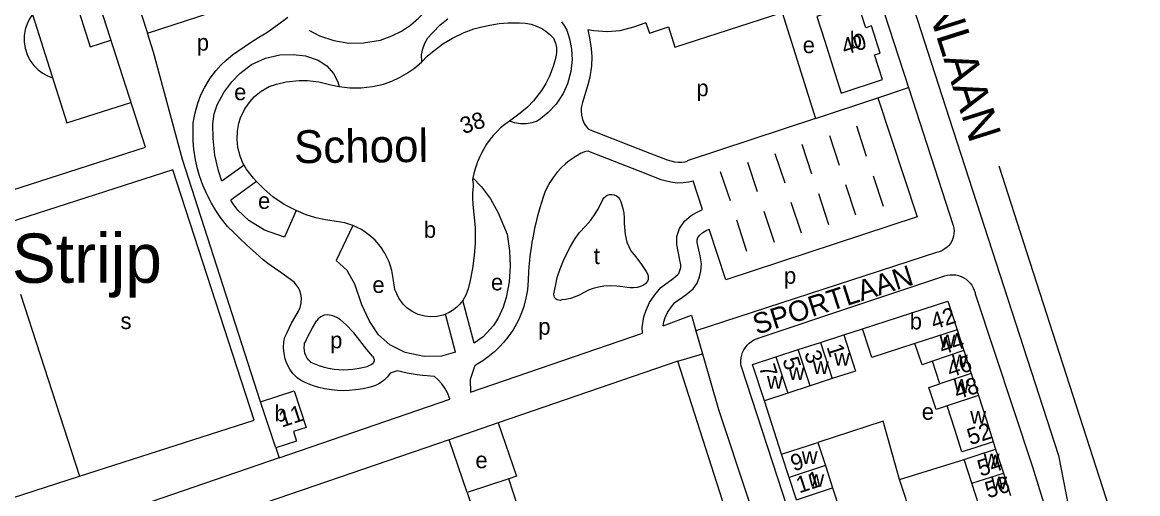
# Model space of a CAD drawing. Extents: x 157569 to 159501, y 382907 to 384670.
# Drawn here: x 159211.5 to 159483.3, y 383083.6 to 383198.5 of the extents above; entities that cross this region are included whole.
import ezdxf

# ---------------------------------------------------------------- set-up
doc = ezdxf.new("R2010")
doc.units = 0
for name, color, linetype in [('BLT_Basislijn', 7, 'Continuous'), ('BLT_Bebouwing', 7, 'Continuous'), ('BLT_Bebouwing_beschrifting', 7, 'Continuous'), ('BLT_Centroide', 7, 'Continuous'), ('BLT_Huisnummer', 7, 'Continuous'), ('BLT_Huisnummer_ tussenligend', 7, 'Continuous'), ('BLT_Onderverdeling_panden', 7, 'Continuous'), ('BLT_Sport_parknaam', 7, 'Continuous'), ('BLT_Straatnaam', 7, 'Continuous'), ('BLT_Straatnaam_hoofdweg', 7, 'Continuous'), ('BLT_Vlakafsluiter', 7, 'Continuous')]:
    doc.layers.add(name, color=color, linetype=linetype)

msp = doc.modelspace()

# ---------------------------------------------------------------- linework, layer by layer
at = {"layer": 'BLT_Basislijn'}
for p, q in [((159417.61, 383236.25), (159437.39, 383175.1)), ((159419.16, 383208.22), (159427.45, 383182.63)), ((159223.95, 383205.38), (159228.04, 383192.5)), ((159214.01, 383200.4), (159222.38, 383174)), ((159396.7, 383200.83), (159404.81, 383175.08)), ((159243.53, 383191.19), (159242, 383195.83)), ((159228.04, 383192.5), (159233.08, 383194.1)), ((159420, 383180.1), (159427.45, 383182.63)), ((159427.45, 383182.63), (159438.36, 383148.93)), ((159222.38, 383174), (159237.95, 383178.94)), ((159404.81, 383175.08), (159420, 383180.1)), ((159417.28, 383165.8), (159414.88, 383173.14)), ((159437.39, 383175.1), (159464.02, 383092.95)), ((159408.19, 383170.93), (159410.62, 383163.64)), ((159403.95, 383161.49), (159401.54, 383168.73)), ((159390.66, 383157.18), (159388.29, 383164.35)), ((159394.92, 383166.54), (159397.31, 383159.34)), ((159265.59, 383163.63), (159260.17, 383159.75)), ((159381.62, 383162.15), (159384, 383155.03)), ((159268.63, 383159.66), (159262.31, 383155.14)), ((159377.29, 383152.9), (159375.02, 383159.83)), ((159414.66, 383151.45), (159412.2, 383158.9)), ((159418.87, 383161.06), (159421.31, 383153.64)), ((159405.54, 383156.74), (159408.02, 383149.25)), ((159401.38, 383147.06), (159398.87, 383154.59)), ((159278.23, 383152.59), (159275.45, 383146.1)), ((159392.24, 383152.44), (159394.74, 383144.87)), ((159292.05, 383148.97), (159287.99, 383140.43)), ((159388.09, 383142.67), (159385.62, 383150.3)), ((159434.28, 383142.4), (159375.67, 383123.34)), ((159483.33, 383058.9), (159456.32, 383142.44)), ((159414.43, 383129.4), (159436.31, 383136.71)), ((159211.11, 383132.22), (159225.49, 383087.86)), ((159443.75, 383132.33), (159457.66, 383090.16)), ((159321.66, 383120.32), (159318.91, 383130.73)), ((159391.07, 383121.59), (159414.43, 383129.4)), ((159317.09, 383118.07), (159314.62, 383127.38)), ((159411.68, 383122.34), (159416.23, 383123.8)), ((159371.25, 383115.93), (159377.3, 383117.67)), ((159386.7, 383114.63), (159394.31, 383091.25)), ((159396.53, 383093.24), (159392.41, 383106.27)), ((159421.27, 383101.31), (159405.37, 383096.12)), ((159425.31, 383087.08), (159421.27, 383101.31)), ((159319.96, 383083.92), (159315.54, 383096.78)), ((159448.14, 383096.29), (159448.7, 383094.46)), ((159394.31, 383091.25), (159407.33, 383051.25)), ((159425.31, 383087.08), (159441.01, 383091.97)), ((159457.66, 383090.16), (159461.44, 383078.09)), ((159436.75, 383051.88), (159425.31, 383087.08))]:
    msp.add_line(p, q, dxfattribs=at)
for points in [[(159227.11, 383241.57), (159242, 383195.83)], [(159242, 383195.83), (159270.27, 383205.11)], [(159214, 383200.39), (159213.28, 383199.32), (159212.68, 383198.1), (159212.23, 383196.73), (159211.98, 383195.26), (159211.96, 383193.71), (159212.19, 383192.15), (159212.67, 383190.64), (159213.38, 383189.23), (159214.29, 383187.98), (159215.35, 383186.92), (159216.5, 383186.06), (159217.7, 383185.41), (159218.9, 383184.96)], [(159315.74, 383106.65), (159315.71, 383106.77), (159315.1, 383108.2), (159314.45, 383109.34), (159313.73, 383110.37), (159312.8, 383111.43), (159311.96, 383112.21), (159311.01, 383112.26), (159310.16, 383112.32), (159309.05, 383112.43), (159307.74, 383112.59), (159305.27, 383113.02), (159302.87, 383113.59), (159301.19, 383112.96), (159300.53, 383112.09), (159299.87, 383111.43), (159299.28, 383110.95), (159298.42, 383110.4), (159297.62, 383110.01), (159296.86, 383109.74), (159295.96, 383109.52), (159294.56, 383109.21), (159292.7, 383108.9), (159291.21, 383108.76), (159289.84, 383108.72), (159288.31, 383108.77), (159286.86, 383108.92), (159285.16, 383109.2), (159283.82, 383109.52), (159282.21, 383110.02), (159280.65, 383110.63), (159279.31, 383111.26), (159278.51, 383111.83), (159277.48, 383112.91), (159276.71, 383113.99), (159276.01, 383115.33), (159275.59, 383116.5), (159275.31, 383117.77), (159275.2, 383119.15), (159275.29, 383120.61), (159275.53, 383121.79), (159275.96, 383122.75), (159276.54, 383123.97), (159277.16, 383125.19), (159277.91, 383126.54), (159278.85, 383128.11), (159279.24, 383128.99), (159279.5, 383130.04), (159279.55, 383131.34), (159279.41, 383132.24), (159279.17, 383133.01), (159278.8, 383133.79), (159278.37, 383134.45), (159277.75, 383135.14), (159276.86, 383135.83), (159274.5, 383137.51), (159272.97, 383138.59), (159271.36, 383139.74), (159270.24, 383140.63), (159268.39, 383142.23), (159266.12, 383144.27), (159264.43, 383145.87), (159262.95, 383147.32), (159261.56, 383148.73), (159259.81, 383150.94), (159258.67, 383152.62), (159257.61, 383154.38), (159256.54, 383156.44), (159255.53, 383158.76), (159254.72, 383161.08), (159254.23, 383162.78), (159253.73, 383164.99), (159253.34, 383167.55), (159253.18, 383169.41), (159253.12, 383170.93), (159253.12, 383172.46), (159253.19, 383173.98), (159253.62, 383176.38), (159254.27, 383178.81), (159255.06, 383180.83), (159255.98, 383182.69), (159257.34, 383184.89), (159258.69, 383186.68), (159259.93, 383188.07), (159261.19, 383189.28), (159262.72, 383190.56), (159266.92, 383193.36), (159269.19, 383194.82), (159271.07, 383196.03), (159273.68, 383197.83), (159276.2, 383199.73)], [(159281.32, 383196.59), (159283.97, 383195.19), (159287.47, 383194.01), (159291.12, 383193.43), (159294.66, 383193.44), (159298.77, 383194.14), (159301.59, 383195.19), (159303.96, 383196.35), (159306.09, 383197.79), (159308.09, 383199.47), (159309.58, 383201.02)], [(159363.44, 383198.36), (159364.34, 383195.82), (159369, 383197.34), (159370.57, 383192.4), (159396.7, 383200.83)], [(159308.88, 383188.86), (159308.84, 383190.54), (159309.13, 383192.05), (159309.59, 383193.38), (159310.37, 383194.73), (159311.54, 383196.03), (159313.38, 383197.88), (159315.25, 383199.3)], [(159342.91, 383198.58), (159343.63, 383197.56), (159344.2, 383196.53), (159344.9, 383194.47), (159345.39, 383191.94), (159345.52, 383189.43), (159345.22, 383186.47), (159344.41, 383183.52), (159343.33, 383181.13), (159341.63, 383178.55), (159339.7, 383176.47), (159337.81, 383174.95), (159336.99, 383174.41), (159335.72, 383173.95), (159334.36, 383173.72), (159332.91, 383173.71), (159331.46, 383173.96), (159330.21, 383174.4)], [(159363.44, 383198.36), (159360.49, 383197.3), (159357.12, 383196.38), (159354.15, 383196.13), (159350.79, 383196.37), (159349.3, 383196.63)], [(159349.3, 383196.63), (159349.72, 383194.69), (159350.16, 383192.09), (159350.29, 383190.04), (159350.23, 383187.84), (159349.85, 383185.13), (159349.31, 383183.24), (159348.07, 383178.95), (159347.74, 383177.66), (159347.69, 383176.91), (159347.76, 383175.87), (159348.02, 383174.8), (159348.55, 383173.65), (159349.34, 383172.59), (159349.51, 383172.45)], [(159250.59, 383165.05), (159243.53, 383191.19)], [(159260.17, 383159.75), (159259.3, 383162.28), (159258.44, 383166.08), (159258.04, 383170.17), (159257.99, 383173.72), (159258.26, 383176.19), (159259.03, 383178.38), (159260.64, 383181.37), (159262.55, 383183.95), (159264.52, 383186.03), (159267.41, 383188.18), (159270.78, 383189.76), (159274.3, 383190.54), (159277.56, 383190.65), (159280.55, 383190.28), (159283.65, 383189.27), (159285.7, 383187.9), (159287.33, 383186.04), (159288.38, 383183.99), (159288.75, 383182.83)], [(159420, 383180.1), (159429.61, 383151.11), (159382.95, 383135.71), (159378.94, 383148.11)], [(159404.81, 383175.08), (159373.5, 383164.73), (159373.53, 383164.62)], [(159349.51, 383172.45), (159363.41, 383167.03), (159368.68, 383164.98), (159370.46, 383164.51), (159371.4, 383164.4), (159372.24, 383164.4), (159373.08, 383164.51), (159373.53, 383164.62)], [(159349.49, 383167.09), (159348.77, 383166.96), (159347.74, 383166.58), (159346.21, 383165.71), (159344.8, 383164.73), (159343.9, 383163.99), (159342.83, 383162.99), (159341.9, 383161.97), (159340.86, 383160.63), (159340.08, 383159.44), (159339.44, 383158.27), (159338.87, 383157.05), (159338.41, 383155.84), (159338.03, 383154.57), (159337.62, 383153.24), (159337.31, 383152.15), (159337, 383150.98), (159336.65, 383149.55), (159336.36, 383148.3), (159336.15, 383147.29), (159335.9, 383145.99), (159335.71, 383144.9), (159335.5, 383143.55), (159335.37, 383142.63), (159335.22, 383141.45), (159335.1, 383140.4), (159334.97, 383138.88), (159334.89, 383137.78), (159334.79, 383135.61), (159334.62, 383133.32), (159334.26, 383131.23), (159333.74, 383129.26), (159333.19, 383127.68), (159332.33, 383125.73), (159331.12, 383123.58), (159329.85, 383121.77), (159328.76, 383120.45), (159327.78, 383119.42), (159326.56, 383118.22), (159325.08, 383116.94), (159323.75, 383115.99), (159322.56, 383115.27), (159321.82, 383114.88), (159320.65, 383111.42), (159320.72, 383108.36)], [(159349.49, 383167.09), (159361.59, 383162.37), (159367.14, 383160.21), (159369.54, 383159.59), (159371.12, 383159.4), (159372.58, 383159.41), (159373.97, 383159.59), (159375.02, 383159.83)], [(159269.56, 383106), (159250.59, 383165.05)], [(159225.49, 383087.86), (159267.99, 383101.53), (159248.18, 383162.51), (159205.71, 383148.89)], [(159456.32, 383142.44), (159449.54, 383163.39)], [(159321.34, 383160.59), (159323.42, 383158.43), (159325.63, 383155.48), (159327.45, 383152.06), (159329.65, 383146.88), (159330.28, 383142.76), (159330.43, 383139.16), (159330.16, 383135.27), (159329.44, 383131.41), (159328.74, 383129.04), (159327.47, 383126.36), (159326.31, 383124.63), (159323.79, 383121.87), (159321.66, 383120.32)], [(159275.45, 383146.1), (159270.55, 383147.83), (159266.69, 383150.22), (159264.03, 383152.69), (159262.82, 383154.29), (159262.31, 383155.14)], [(159362.63, 383122.77), (159362.56, 383124.15), (159362.98, 383126.71), (159363.55, 383128.35), (159364.37, 383130.24), (159365.65, 383132.1), (159367.14, 383133.86), (159370.13, 383136.05), (159371.3, 383137), (159371.49, 383137.27), (159371.76, 383138), (159371.96, 383138.73), (159372, 383139.36), (159371.78, 383140.56), (159370.99, 383144.31), (159370.99, 383146.25), (159371.64, 383148.26), (159372.88, 383150.03), (159374.54, 383151.42), (159375.83, 383152.11), (159377.29, 383152.9)], [(159367.68, 383124.49), (159367.84, 383125.49), (159368.2, 383126.52), (159368.76, 383127.8), (159369.63, 383129.06), (159370.57, 383130.17), (159373.19, 383132.09), (159375.01, 383133.57), (159375.95, 383134.94), (159376.52, 383136.46), (159376.91, 383137.88), (159377.04, 383139.64), (159376.68, 383141.54), (159375.99, 383144.83), (159375.99, 383145.46), (159376.17, 383146.01), (159376.59, 383146.62), (159377.36, 383147.26), (159378.21, 383147.71), (159378.94, 383148.11)], [(159438.36, 383148.93), (159438.5, 383148.31), (159438.57, 383147.67), (159438.55, 383147.03), (159438.45, 383146.39), (159438.28, 383145.77), (159438.03, 383145.18), (159437.7, 383144.62), (159437.32, 383144.11), (159436.87, 383143.65), (159436.36, 383143.25), (159435.82, 383142.92), (159435.23, 383142.66), (159434.62, 383142.47), (159434.28, 383142.4)], [(159317.09, 383118.07), (159313.7, 383117.09), (159309.44, 383117.06), (159304.84, 383117.99), (159301.09, 383119.9), (159298.36, 383122.33), (159296.15, 383125.66), (159294.28, 383129.67), (159292.56, 383134.65), (159290.72, 383138.02), (159287.99, 383140.43)], [(159436.31, 383136.71), (159436.98, 383136.88), (159437.65, 383136.97), (159438.33, 383136.98), (159439.01, 383136.91), (159439.67, 383136.76), (159440.31, 383136.53), (159440.92, 383136.23), (159441.49, 383135.86), (159442.02, 383135.43), (159442.49, 383134.94), (159442.9, 383134.39), (159443.24, 383133.8), (159443.51, 383133.18), (159443.71, 383132.53), (159443.75, 383132.33)], [(159296.89, 383117.09), (159295.47, 383118.73), (159293.79, 383120.95), (159292.35, 383122.78), (159290.45, 383124.74), (159289.04, 383125.98), (159288.15, 383126.56), (159287.18, 383126.97), (159285.97, 383127.24), (159285.08, 383127.16), (159284.27, 383126.75), (159283.64, 383126.21), (159283.3, 383125.8)], [(159367.68, 383124.49), (159374.57, 383127.16), (159375.67, 383123.34)], [(159296.89, 383117.09), (159297.14, 383116.69), (159297.25, 383116.3), (159297.24, 383115.96), (159297.09, 383115.58), (159296.85, 383115.3), (159296.54, 383115.05), (159296.33, 383114.94), (159295.97, 383114.77), (159295.68, 383114.63), (159295.44, 383114.54), (159294.83, 383114.39), (159293.6, 383114.11), (159292.06, 383113.86), (159290.92, 383113.76), (159289.85, 383113.73), (159288.64, 383113.77), (159287.53, 383113.88), (159286.16, 383114.11), (159285.14, 383114.35), (159283.86, 383114.74), (159282.63, 383115.23), (159281.85, 383115.59), (159281.8, 383115.63), (159281.33, 383116.12), (159280.97, 383116.62), (159280.6, 383117.33), (159280.4, 383117.88), (159280.27, 383118.5), (159280.21, 383119.2), (159280.26, 383119.95), (159280.32, 383120.26), (159280.5, 383120.66), (159281.02, 383121.75), (159281.58, 383122.84), (159282.25, 383124.05), (159283.3, 383125.8)], [(159181.14, 383122.58), (159195.5, 383078.21), (159225.49, 383087.86)], [(159320.72, 383108.36), (159362.63, 383122.77)], [(159375.67, 383123.34), (159377.3, 383117.67)], [(159386.7, 383114.63), (159386.61, 383115.32), (159386.6, 383116.02), (159386.68, 383116.71), (159386.83, 383117.39), (159387.06, 383118.05), (159387.36, 383118.68), (159387.73, 383119.27), (159388.17, 383119.81), (159388.67, 383120.3), (159389.22, 383120.73), (159389.81, 383121.09), (159390.44, 383121.38), (159391.07, 383121.59)], [(159377.3, 383117.67), (159381.19, 383104.13), (159395.86, 383059.85), (159395.9, 383056.38), (159394.91, 383053.22), (159393.32, 383051.25), (159392.07, 383050.23), (159389.81, 383048.77), (159167.86, 382976.29)], [(159371.25, 383115.93), (159327.47, 383100.88)], [(159347.8, 383041.73), (159390.34, 383056.35), (159371.25, 383115.93)], [(159274.13, 383092.35), (159315.74, 383106.65)], [(159327.47, 383100.88), (159315.54, 383096.78)], [(159327.47, 383100.88), (159331.94, 383087.88), (159330.06, 383087.23)], [(159315.54, 383096.78), (159264.78, 383079.33)], [(159274.13, 383092.35), (159167.67, 383055.85)]]:
    msp.add_lwpolyline(points, dxfattribs=at)
for points in [[(159221.86, 383229.13), (159126.16, 383198.35), (159145.8, 383137.26), (159241.51, 383168.04)], [(159347.31, 383147.28), (159348.76, 383148.77), (159350.04, 383150.3), (159351.11, 383151.81), (159351.77, 383152.87), (159352.44, 383154.1), (159353.02, 383155.29), (159353.26, 383155.68), (159353.62, 383156.04), (159354.06, 383156.32), (159354.65, 383156.52), (159355.2, 383156.56), (159355.72, 383156.47), (159356.29, 383156.22), (159356.72, 383155.88), (159357.05, 383155.45), (159357.28, 383154.96), (159357.54, 383154.21), (159357.85, 383153.13), (159358.08, 383152), (159358.22, 383150.86), (159358.21, 383149.46), (159358.4, 383146.76), (159358.86, 383144.91), (159359.8, 383142.76), (159360.97, 383141.4), (159362.24, 383139.73), (159363.53, 383137.73), (159363.88, 383137.19), (159364.03, 383136.74), (159364.07, 383136.29), (159364, 383135.81), (159363.86, 383135.43), (159363.65, 383135.07), (159363.38, 383134.78), (159362.89, 383134.45), (159362.17, 383134.12), (159361.36, 383133.87), (159360.5, 383133.74), (159359.67, 383133.74), (159358.94, 383133.83), (159357.84, 383134.04), (159356.39, 383134.21), (159354.77, 383134.25), (159353.26, 383134.15), (159351.91, 383133.94), (159350.63, 383133.64), (159349.65, 383133.33), (159349, 383132.97), (159348.28, 383132.54), (159347.24, 383132), (159346.21, 383131.58), (159345.1, 383131.22), (159343.9, 383130.95), (159343.02, 383130.82), (159342.61, 383130.73), (159342.24, 383130.75), (159341.87, 383130.87), (159341.59, 383131.04), (159341.39, 383131.23), (159341.22, 383131.45), (159341.09, 383131.73), (159341.02, 383132), (159341.05, 383132.29), (159341.51, 383134.59), (159341.85, 383136.27), (159342.58, 383138.45), (159343.41, 383140.48), (159344.21, 383142.17), (159345.11, 383143.85), (159346.28, 383145.77)]]:
    msp.add_lwpolyline(points, close=True, dxfattribs=at)
at = {"layer": 'BLT_Bebouwing'}
for p, q in [((159406.02, 383120.49), (159411.68, 383122.34)), ((159411.68, 383122.34), (159414.57, 383113.5)), ((159439.34, 383123.52), (159440.96, 383118.48)), ((159395.17, 383116.95), (159400.59, 383118.72)), ((159400.59, 383118.72), (159406.02, 383120.49)), ((159429.03, 383120.19), (159418.5, 383116.78)), ((159440.96, 383118.48), (159442.76, 383112.92)), ((159389.5, 383115.1), (159395.17, 383116.95)), ((159435.14, 383110.38), (159433.36, 383115.92)), ((159392.41, 383106.27), (159389.5, 383115.1)), ((159414.57, 383113.5), (159408.91, 383111.65)), ((159442.76, 383112.92), (159444.5, 383107.53)), ((159408.91, 383111.65), (159403.48, 383109.88)), ((159398.05, 383108.11), (159392.41, 383106.27)), ((159403.48, 383109.88), (159398.05, 383108.11)), ((159444.5, 383107.53), (159446.37, 383101.75)), ((159273.3, 383094.77), (159269.56, 383106)), ((159438.73, 383099.28), (159436.88, 383105)), ((159273.3, 383094.77), (159274.13, 383092.35)), ((159396.53, 383093.24), (159405.37, 383096.12)), ((159405.37, 383096.12), (159407.22, 383090.47)), ((159448.7, 383094.46), (159450.59, 383088.64)), ((159398.38, 383087.58), (159396.53, 383093.24)), ((159442.89, 383086.15), (159441.01, 383091.97)), ((159407.22, 383090.47), (159408.99, 383085.05)), ((159450.59, 383088.64), (159452.36, 383083.17)), ((159330.06, 383087.23), (159319.96, 383083.92)), ((159343.71, 383045.59), (159330.06, 383087.23)), ((159400.15, 383082.16), (159398.38, 383087.58)), ((159444.66, 383080.68), (159442.89, 383086.15)), ((159408.99, 383085.05), (159410.76, 383079.63))]:
    msp.add_line(p, q, dxfattribs=at)
for points in [[(159405.12, 383199.89), (159407.07, 383193.86), (159409.1, 383187.37), (159411.09, 383181.24), (159421.18, 383184.51), (159419.23, 383190.54), (159420.58, 383190.95), (159418.43, 383197.6), (159417.08, 383197.17), (159415.15, 383203.14), (159405.12, 383199.89)], [(159308.88, 383188.86), (159310.2, 383190.21), (159311.86, 383191.64), (159314.02, 383193.22), (159316.37, 383194.65), (159319.23, 383196.01), (159321.57, 383196.86), (159323.49, 383197.4), (159325.49, 383197.82), (159327.76, 383198.15), (159329.81, 383198.33), (159331.29, 383198.38), (159332.69, 383198.37), (159334.16, 383198.27), (159335.51, 383197.99), (159336.86, 383197.54), (159338.12, 383196.93), (159339.12, 383196.28), (159340.09, 383195.5), (159340.97, 383194.61), (159341.47, 383193.42), (159341.71, 383192.31), (159341.72, 383191.11), (159341.53, 383189.98), (159340.88, 383187.69), (159339.98, 383185.34), (159339.09, 383183.56), (159338.03, 383181.85), (159336.12, 383179.35), (159334.59, 383177.79), (159332.87, 383176.3), (159331.87, 383175.57), (159330.21, 383174.4)], [(159288.75, 383182.83), (159291.36, 383182.5), (159294.13, 383182.5), (159296.88, 383182.81), (159299.54, 383183.44), (159301.57, 383184.15), (159303.43, 383185.01), (159305.15, 383185.99), (159307.08, 383187.31), (159308.88, 383188.86)], [(159265.59, 383163.63), (159265.38, 383164), (159264.58, 383165.88), (159264.05, 383167.97), (159263.85, 383169.91), (159263.94, 383171.99), (159264.31, 383173.92), (159264.72, 383175.2), (159265.75, 383177.37), (159267.04, 383179.21), (159268.12, 383180.37), (159269.75, 383181.7), (159271.71, 383182.85), (159273.46, 383183.41), (159275.83, 383183.94), (159278.96, 383184.27), (159280.98, 383184.26), (159283.77, 383183.96), (159286.69, 383183.28), (159288.75, 383182.83)], [(159330.21, 383174.4), (159329.07, 383173.58), (159328.06, 383172.74), (159327.15, 383171.83), (159326.27, 383170.86), (159325.57, 383170.01), (159324.68, 383168.77), (159323.89, 383167.52), (159323.06, 383165.91), (159322.44, 383164.49), (159321.86, 383162.8), (159321.55, 383161.63), (159321.34, 383160.59)], [(159268.63, 383159.66), (159267.84, 383160.48), (159266.11, 383162.75), (159265.59, 383163.63)], [(159278.23, 383152.59), (159275.37, 383154.09), (159272.61, 383155.96), (159270.34, 383157.87), (159268.63, 383159.66)], [(159321.34, 383160.59), (159321.23, 383159.99), (159321.38, 383159.21), (159321.37, 383158.44), (159321.26, 383156.89), (159321.26, 383155.52), (159321.3, 383154.15), (159321.84, 383148.39), (159321.85, 383144.66), (159321.67, 383141.67), (159321.26, 383138.46), (159320.69, 383135.54), (159320.2, 383133.53), (159319.64, 383132.01), (159318.91, 383130.73)], [(159292.05, 383148.97), (159290.1, 383149.58), (159287.97, 383149.95), (159285.42, 383150.33), (159283.09, 383150.86), (159280.71, 383151.59), (159278.23, 383152.59)], [(159314.62, 383127.38), (159314.09, 383127.15), (159312.57, 383126.8), (159311.03, 383126.7), (159309.62, 383126.84), (159307.98, 383127.28), (159306.68, 383127.91), (159305.34, 383128.84), (159304.32, 383129.82), (159303.25, 383131.27), (159302.31, 383133.38), (159301.98, 383135.55), (159301.59, 383138.04), (159300.92, 383140.15), (159299.9, 383142.25), (159298.81, 383143.89), (159297.51, 383145.38), (159296, 383146.72), (159294.16, 383147.96), (159292.05, 383148.97)], [(159318.91, 383130.73), (159318.17, 383129.82), (159317.41, 383129.09), (159316.35, 383128.25), (159315.54, 383127.77), (159314.62, 383127.38)], [(159416.23, 383123.8), (159437.07, 383130.54), (159439.34, 383123.52)], [(159418.5, 383116.78), (159417.77, 383119.04), (159416.23, 383123.8)], [(159433.36, 383115.92), (159430.77, 383115.05), (159429.03, 383120.19)], [(159436.88, 383105), (159434.2, 383104.11), (159432.46, 383109.49), (159435.14, 383110.38)], [(159269.56, 383106), (159277.76, 383108.72), (159280.7, 383099.79), (159277.58, 383098.77), (159278.35, 383096.42), (159273.3, 383094.77)], [(159448.14, 383096.29), (159443.38, 383094.75), (159440.5, 383093.82), (159438.73, 383099.28)], [(159446.37, 383101.75), (159448.14, 383096.29)], [(159441.01, 383091.97), (159443.95, 383092.93), (159448.7, 383094.46)], [(159319.96, 383083.92), (159333.69, 383042.3), (159343.71, 383045.59)]]:
    msp.add_lwpolyline(points, dxfattribs=at)
at = {"layer": 'BLT_Onderverdeling_panden'}
for p, q in [((159439.34, 383123.52), (159429.03, 383120.19)), ((159403.48, 383109.88), (159400.59, 383118.72)), ((159406.02, 383120.49), (159408.91, 383111.65)), ((159440.96, 383118.48), (159433.36, 383115.92)), ((159395.17, 383116.95), (159398.05, 383108.11)), ((159442.76, 383112.92), (159435.14, 383110.38)), ((159444.5, 383107.53), (159436.88, 383105)), ((159407.22, 383090.47), (159398.38, 383087.58)), ((159442.89, 383086.15), (159450.59, 383088.64)), ((159400.15, 383082.16), (159408.99, 383085.05))]:
    msp.add_line(p, q, dxfattribs=at)
at = {"layer": 'BLT_Vlakafsluiter'}
msp.add_line((159464.02, 383092.95), (159467.81, 383073.46), dxfattribs=at)

# ---------------------------------------------------------------- texts
at = {"layer": 'BLT_Bebouwing_beschrifting'}
msp.add_text('School', height=8, rotation=0.5505, dxfattribs=at).set_placement((159277.76, 383164.15))
at = {"layer": 'BLT_Centroide'}
for s, p in [('p', (159254.05, 383191.58)), ('b', (159413.16, 383192.2)), ('e', (159401.7, 383190.97)), ('p', (159375.8, 383180.47)), ('e', (159263.15, 383179.5)), ('e', (159268.97, 383153.02)), ('b', (159309.38, 383145.96)), ('t', (159350.78, 383139.57)), ('p', (159397.14, 383134.76)), ('e', (159296.84, 383132.55)), ('e', (159325.73, 383133.16)), ('s', (159235.46, 383123.73)), ('b', (159427.78, 383123.66)), ('p', (159337.27, 383122.35)), ('p', (159286.54, 383119.05)), ('w', (159435.02, 383119.28)), ('w', (159404.18, 383112.8)), ('w', (159409.34, 383114.83)), ('w', (159438.05, 383114.44)), ('w', (159398.27, 383111.35)), ('w', (159392.99, 383109.2)), ('w', (159438.48, 383108.5)), ('b', (159272.96, 383101.22)), ('e', (159430.71, 383101.63)), ('w', (159442.52, 383100.67)), ('w', (159401.46, 383090.87)), ('e', (159321.94, 383089.82)), ('w', (159445.8, 383090.31)), ('w', (159403.08, 383085.3)), ('w', (159447.62, 383084.66))]:
    msp.add_text(s, height=4, dxfattribs=at).set_placement(p)
at = {"layer": 'BLT_Huisnummer'}
for s, rotation, p in [('40', 17.8549, (159411.93, 383190.45)), ('38', 18.0976, (159319, 383171.2)), ('42', 17.9135, (159433.67, 383123.55)), ('1', 288.0431, (159407.47, 383119.39)), ('7', 288.0431, (159390.96, 383114.46)), ('5', 288.0431, (159396.7, 383116.21)), ('48', 17.9135, (159439.36, 383106.54)), ('11', 18.0976, (159274.77, 383099.73)), ('52', 17.9063, (159442.5, 383095.42)), ('9', 18.0431, (159399.5, 383089.02)), ('56', 17.9063, (159446.89, 383082.44))]:
    msp.add_text(s, height=4, rotation=rotation, dxfattribs=at).set_placement(p)
at = {"layer": 'BLT_Huisnummer_ tussenligend'}
for s, rotation, p in [('44', 17.9135, (159435.72, 383117.43)), ('3', 288.0431, (159402.02, 383117.83)), ('46', 17.9135, (159437.64, 383111.89)), ('54', 17.9063, (159445.04, 383087.75)), ('11', 18.0431, (159400.87, 383083.69))]:
    msp.add_text(s, height=4, rotation=rotation, dxfattribs=at).set_placement(p)
at = {"layer": 'BLT_Sport_parknaam'}
msp.add_text('Sportpark Strijp', height=12, dxfattribs=at).set_placement((159134.96, 383135.01))
at = {"layer": 'BLT_Straatnaam'}
msp.add_text('SPORTLAAN', height=5, rotation=17.7421, dxfattribs=at).set_placement((159390.49, 383122.32))
at = {"layer": 'BLT_Straatnaam_hoofdweg'}
msp.add_text('BOTENLAAN', height=8, rotation=287.627, dxfattribs=at).set_placement((159422.97, 383230.47))

doc.saveas('drawing.dxf')
